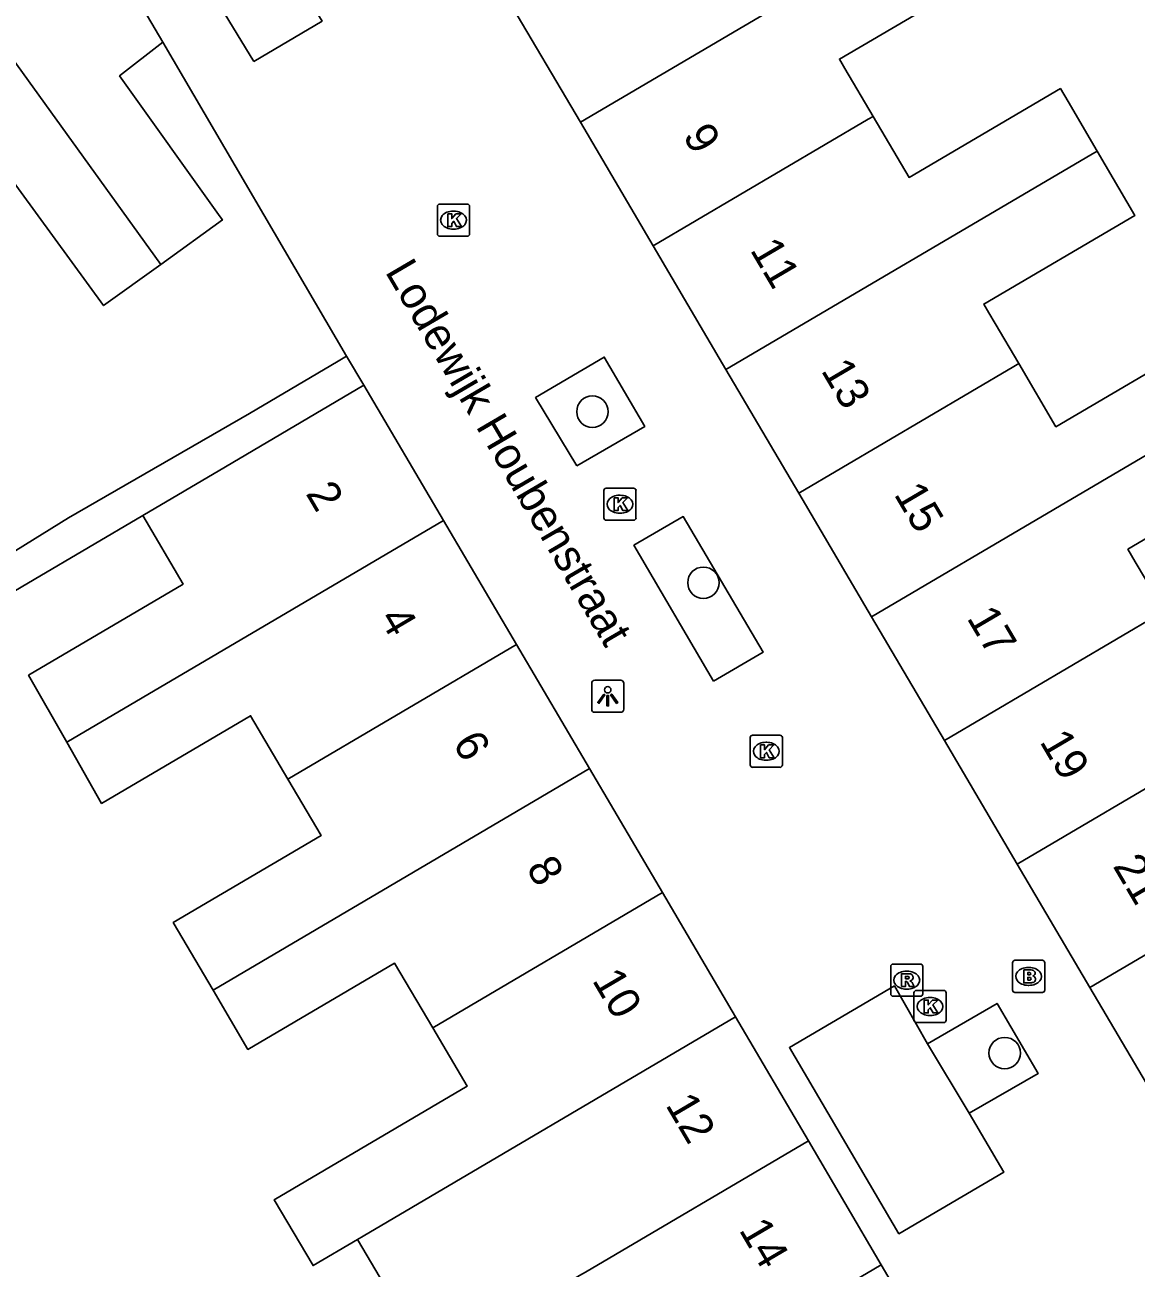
# Model space of a CAD drawing. Extents: x 161771 to 163125, y 382479 to 383177.
# Drawn here: x 162162.68 to 162197.24, y 382858.3 to 382896.99 of the extents above; entities that cross this region are included whole.
import ezdxf

# ---------------------------------------------------------------- set-up
doc = ezdxf.new("R2010")
doc.units = 0
for name, color, linetype in [('IMGEO_Boom', 7, 'Continuous'), ('IMGEO_Brandkraan', 7, 'Continuous'), ('IMGEO_Kolk', 7, 'Continuous'), ('IMGEO_Lichtpunt', 7, 'Continuous'), ('IMGEO_Muur', 7, 'Continuous'), ('IMGEO_Openbare_ruimte_label', 7, 'Continuous'), ('IMGEO_Pand', 7, 'Continuous'), ('IMGEO_Pand_nummerreeks', 7, 'Continuous'), ('IMGEO_Rioolput', 7, 'Continuous'), ('IMGEO_Voetpad_open', 7, 'Continuous'), ('IMGEO_Woonerf_open', 7, 'Continuous')]:
    doc.layers.add(name, color=color, linetype=linetype)

msp = doc.modelspace()

# ---------------------------------------------------------------- linework, layer by layer
at = {"layer": 'IMGEO_Boom'}
for centre in [(162180.33, 382884.955), (162183.782, 382879.631), (162193.154, 382864.993)]:
    msp.add_circle(centre, 0.489, dxfattribs=at)
at = {"layer": 'IMGEO_Brandkraan'}
for p, q in [((162193.398, 382866.954), (162193.398, 382867.806)), ((162193.473, 382867.88), (162194.325, 382867.88)), ((162194.399, 382867.806), (162194.399, 382866.954)), ((162193.886, 382867.66), (162193.911, 382867.66)), ((162193.909, 382867.1), (162193.884, 382867.1)), ((162194.325, 382866.88), (162193.473, 382866.88))]:
    msp.add_line(p, q, dxfattribs=at)
for points in [[(162193.398, 382866.954), (162193.398, 382867.806)], [(162193.473, 382867.88), (162194.325, 382867.88)], [(162194.399, 382867.806), (162194.399, 382866.954)], [(162193.746, 382867.58), (162193.746, 382867.18), (162193.959, 382867.18)], [(162193.977, 382867.58), (162193.746, 382867.58)], [(162193.925, 382867.499), (162193.871, 382867.499), (162193.871, 382867.423)], [(162193.871, 382867.423), (162193.924, 382867.423)], [(162193.933, 382867.347), (162193.871, 382867.347), (162193.871, 382867.266)], [(162193.871, 382867.266), (162193.933, 382867.266)], [(162194.325, 382866.88), (162193.473, 382866.88)]]:
    msp.add_lwpolyline(points, dxfattribs=at)
for centre, radius, start, end in [((162193.475, 382867.804), 0.0765, 91.552, 178.448), ((162193.475, 382867.804), 0.0765, 91.552, 178.448), ((162194.323, 382867.804), 0.0765, 1.552, 88.448), ((162194.323, 382867.804), 0.0765, 1.552, 88.448), ((162193.926, 382867.461), 0.0379, 267.8285, 90.9355), ((162193.934, 382867.306), 0.0404, 269.8759, 90.5077), ((162193.981, 382867.435), 0.145, 59.4692, 91.5367), ((162194.006, 382867.482), 0.0922, 285.5137, 58.1501), ((162194.011, 382867.29), 0.105, 301.3115, 78.989), ((162193.475, 382866.956), 0.0765, 181.552, 268.448), ((162193.475, 382866.956), 0.0765, 181.552, 268.448), ((162193.965, 382867.431), 0.251, 268.6676, 293.5347), ((162194.323, 382866.956), 0.0765, 271.552, 358.448), ((162194.323, 382866.956), 0.0765, 271.552, 358.448)]:
    msp.add_arc(centre, radius, start, end, dxfattribs=at)
for centre, major_axis, ratio, start_param, end_param in [((162193.885, 382867.38), (-0.387, 0.002), 0.722429, 4.712389, 7.853982), ((162193.91, 382867.38), (-0.39, 0.002), 0.717154, 1.570796, 4.712389)]:
    msp.add_ellipse(centre, major_axis=major_axis, ratio=ratio, start_param=start_param, end_param=end_param, dxfattribs=at)
at = {"layer": 'IMGEO_Kolk'}
for p, q in [((162175.508, 382890.49), (162175.508, 382891.342)), ((162175.583, 382891.416), (162176.435, 382891.416)), ((162176.509, 382891.342), (162176.509, 382890.49)), ((162175.996, 382891.196), (162176.021, 382891.196)), ((162176.019, 382890.636), (162175.994, 382890.636)), ((162176.435, 382890.416), (162175.583, 382890.416)), ((162180.684, 382881.648), (162180.684, 382882.5)), ((162180.759, 382882.574), (162181.611, 382882.574)), ((162181.685, 382882.5), (162181.685, 382881.648)), ((162181.172, 382882.354), (162181.197, 382882.354)), ((162181.195, 382881.794), (162181.17, 382881.794)), ((162181.611, 382881.574), (162180.759, 382881.574)), ((162185.237, 382873.96), (162185.237, 382874.812)), ((162185.312, 382874.886), (162186.164, 382874.886)), ((162186.238, 382874.812), (162186.238, 382873.96)), ((162185.725, 382874.666), (162185.75, 382874.666)), ((162185.748, 382874.106), (162185.723, 382874.106)), ((162186.164, 382873.886), (162185.312, 382873.886)), ((162190.331, 382866.015), (162190.331, 382866.867)), ((162190.406, 382866.941), (162191.258, 382866.941)), ((162190.819, 382866.721), (162190.844, 382866.721)), ((162191.332, 382866.867), (162191.332, 382866.015)), ((162191.258, 382865.941), (162190.406, 382865.941)), ((162190.842, 382866.161), (162190.817, 382866.161))]:
    msp.add_line(p, q, dxfattribs=at)
for points in [[(162175.508, 382890.49), (162175.508, 382891.342)], [(162175.583, 382891.416), (162176.435, 382891.416)], [(162176.509, 382891.342), (162176.509, 382890.49)], [(162175.829, 382891.116), (162175.952, 382891.116), (162175.952, 382890.965), (162176.082, 382891.116), (162176.246, 382891.116), (162176.1, 382890.965), (162176.253, 382890.716), (162176.101, 382890.716), (162176.016, 382890.88), (162175.952, 382890.813), (162175.952, 382890.716), (162175.829, 382890.716), (162175.829, 382891.116)], [(162176.435, 382890.416), (162175.583, 382890.416)], [(162180.684, 382881.648), (162180.684, 382882.5)], [(162180.759, 382882.574), (162181.611, 382882.574)], [(162181.685, 382882.5), (162181.685, 382881.648)], [(162181.005, 382882.274), (162181.128, 382882.274), (162181.128, 382882.123), (162181.258, 382882.274), (162181.422, 382882.274), (162181.276, 382882.123), (162181.429, 382881.874), (162181.277, 382881.874), (162181.192, 382882.038), (162181.128, 382881.971), (162181.128, 382881.874), (162181.005, 382881.874), (162181.005, 382882.274)], [(162181.611, 382881.574), (162180.759, 382881.574)], [(162185.237, 382873.96), (162185.237, 382874.812)], [(162185.312, 382874.886), (162186.164, 382874.886)], [(162186.238, 382874.812), (162186.238, 382873.96)], [(162185.558, 382874.586), (162185.681, 382874.586), (162185.681, 382874.435), (162185.811, 382874.586), (162185.975, 382874.586), (162185.829, 382874.435), (162185.982, 382874.186), (162185.83, 382874.186), (162185.745, 382874.35), (162185.681, 382874.283), (162185.681, 382874.186), (162185.558, 382874.186), (162185.558, 382874.586)], [(162186.164, 382873.886), (162185.312, 382873.886)], [(162190.331, 382866.015), (162190.331, 382866.867)], [(162190.406, 382866.941), (162191.258, 382866.941)], [(162190.652, 382866.641), (162190.775, 382866.641), (162190.775, 382866.49), (162190.905, 382866.641), (162191.069, 382866.641), (162190.923, 382866.49), (162191.076, 382866.241), (162190.924, 382866.241), (162190.839, 382866.405), (162190.775, 382866.338), (162190.775, 382866.241), (162190.652, 382866.241), (162190.652, 382866.641)], [(162191.332, 382866.867), (162191.332, 382866.015)], [(162191.258, 382865.941), (162190.406, 382865.941)]]:
    msp.add_lwpolyline(points, dxfattribs=at)
for centre, start, end in [((162175.585, 382891.34), 91.552, 178.448), ((162175.585, 382891.34), 91.552, 178.448), ((162176.433, 382891.34), 1.552, 88.448), ((162176.433, 382891.34), 1.552, 88.448), ((162175.585, 382890.492), 181.552, 268.448), ((162175.585, 382890.492), 181.552, 268.448), ((162176.433, 382890.492), 271.552, 358.448), ((162176.433, 382890.492), 271.552, 358.448), ((162180.761, 382882.498), 91.552, 178.448), ((162180.761, 382882.498), 91.552, 178.448), ((162181.609, 382882.498), 1.552, 88.448), ((162181.609, 382882.498), 1.552, 88.448), ((162180.761, 382881.65), 181.552, 268.448), ((162180.761, 382881.65), 181.552, 268.448), ((162181.609, 382881.65), 271.552, 358.448), ((162181.609, 382881.65), 271.552, 358.448), ((162185.314, 382874.81), 91.552, 178.448), ((162185.314, 382874.81), 91.552, 178.448), ((162186.162, 382874.81), 1.552, 88.448), ((162186.162, 382874.81), 1.552, 88.448), ((162185.314, 382873.962), 181.552, 268.448), ((162185.314, 382873.962), 181.552, 268.448), ((162186.162, 382873.962), 271.552, 358.448), ((162186.162, 382873.962), 271.552, 358.448), ((162190.408, 382866.865), 91.552, 178.448), ((162190.408, 382866.865), 91.552, 178.448), ((162191.256, 382866.865), 1.552, 88.448), ((162191.256, 382866.865), 1.552, 88.448), ((162190.408, 382866.017), 181.552, 268.448), ((162190.408, 382866.017), 181.552, 268.448), ((162191.256, 382866.017), 271.552, 358.448), ((162191.256, 382866.017), 271.552, 358.448)]:
    msp.add_arc(centre, 0.0765, start, end, dxfattribs=at)
for centre, major_axis, ratio, start_param, end_param in [((162175.995, 382890.916), (-0.387, 0.002), 0.722429, 4.712389, 7.853982), ((162176.02, 382890.916), (-0.39, 0.002), 0.717154, 1.570796, 4.712389), ((162181.171, 382882.074), (-0.387, 0.002), 0.722429, 4.712389, 7.853982), ((162181.196, 382882.074), (-0.39, 0.002), 0.717154, 1.570796, 4.712389), ((162185.724, 382874.386), (-0.387, 0.002), 0.722429, 4.712389, 7.853982), ((162185.749, 382874.386), (-0.39, 0.002), 0.717154, 1.570796, 4.712389), ((162190.818, 382866.441), (-0.387, 0.002), 0.722429, 4.712389, 7.853982), ((162190.843, 382866.441), (-0.39, 0.002), 0.717154, 1.570796, 4.712389)]:
    msp.add_ellipse(centre, major_axis=major_axis, ratio=ratio, start_param=start_param, end_param=end_param, dxfattribs=at)
at = {"layer": 'IMGEO_Lichtpunt'}
for p, q in [((162180.307, 382876.502), (162180.307, 382875.695)), ((162180.307, 382876.502), (162180.307, 382875.695)), ((162181.209, 382876.597), (162180.401, 382876.597)), ((162181.209, 382876.597), (162180.401, 382876.597)), ((162181.303, 382875.695), (162181.303, 382876.502)), ((162181.303, 382875.695), (162181.303, 382876.502)), ((162180.401, 382875.601), (162181.209, 382875.601)), ((162180.401, 382875.601), (162181.209, 382875.601))]:
    msp.add_line(p, q, dxfattribs=at)
for points in [[(162180.681, 382876.166), (162180.72, 382876.138), (162180.532, 382875.876), (162180.494, 382875.903), (162180.681, 382876.166)], [(162180.783, 382876.118), (162180.83, 382876.118), (162180.83, 382875.796), (162180.783, 382875.796), (162180.783, 382876.118)], [(162180.893, 382876.138), (162180.931, 382876.165), (162181.118, 382875.903), (162181.079, 382875.875), (162180.893, 382876.138)]]:
    msp.add_lwpolyline(points, dxfattribs=at)
msp.add_circle((162180.806, 382876.3), 0.0994, dxfattribs=at)
for centre, start, end in [((162180.401, 382876.502), 90, 180), ((162180.401, 382876.502), 90, 180), ((162181.209, 382876.502), 0, 90), ((162181.209, 382876.502), 0, 90), ((162180.401, 382875.695), 180, 270), ((162180.401, 382875.695), 180, 270), ((162181.209, 382875.695), 270, 0), ((162181.209, 382875.695), 270, 360)]:
    msp.add_arc(centre, 0.0946, start, end, dxfattribs=at)
at = {"layer": 'IMGEO_Muur'}
msp.add_lwpolyline([(162166.964, 382896.454), (162172.68, 382886.686)], dxfattribs=at)
at = {"layer": 'IMGEO_Pand'}
for points in [[(162162.894, 382903.388), (162165.055, 382899.707), (162166.964, 382896.454)], [(162179.954, 382893.961), (162191.303, 382900.642), (162191.51, 382900.764)], [(162191.51, 382900.764), (162192.724, 382898.7), (162188.013, 382895.931), (162188.184, 382895.64), (162189.064, 382894.144)], [(162166.903, 382889.54), (162158.981, 382900.527)], [(162179.954, 382893.961), (162177.689, 382897.809)], [(162166.964, 382896.454), (162165.619, 382895.402), (162168.751, 382891.017), (162168.819, 382890.922), (162166.903, 382889.54)], [(162189.064, 382894.144), (162190.182, 382892.243), (162194.888, 382895.009), (162195.123, 382894.609), (162196.03, 382893.063)], [(162189.064, 382894.144), (162188.911, 382894.054), (162182.218, 382890.114)], [(162182.218, 382890.114), (162179.954, 382893.961)], [(162184.483, 382886.267), (162195.834, 382892.948), (162196.03, 382893.063)], [(162196.03, 382893.063), (162197.204, 382891.062), (162192.504, 382888.304), (162192.662, 382888.035), (162192.86, 382887.698), (162193.594, 382886.449)], [(162166.903, 382889.54), (162165.124, 382888.257), (162162.032, 382892.502), (162160.22, 382891.181)], [(162184.483, 382886.267), (162182.218, 382890.114)], [(162193.594, 382886.449), (162194.749, 382884.484), (162199.446, 382887.242), (162199.642, 382886.907), (162200.548, 382885.363)], [(162193.594, 382886.449), (162193.44, 382886.358), (162186.748, 382882.419)], [(162186.748, 382882.419), (162184.483, 382886.267)], [(162166.34, 382881.724), (162168.913, 382883.24), (162173.22, 382885.778)], [(162173.22, 382885.778), (162175.693, 382881.572)], [(162200.548, 382885.363), (162200.355, 382885.249), (162189.012, 382878.571)], [(162200.548, 382885.363), (162201.68, 382883.433), (162196.987, 382880.674), (162197.216, 382880.285), (162197.533, 382879.745), (162198.117, 382878.751)], [(162189.012, 382878.571), (162186.748, 382882.419)], [(162163.981, 382874.665), (162162.793, 382876.754), (162167.599, 382879.589), (162166.34, 382881.724)], [(162175.693, 382881.572), (162163.981, 382874.665)], [(162175.693, 382881.572), (162177.964, 382877.71)], [(162191.277, 382874.724), (162189.012, 382878.571)], [(162191.277, 382874.724), (162197.966, 382878.662), (162198.117, 382878.751)], [(162177.964, 382877.71), (162170.859, 382873.52)], [(162177.964, 382877.71), (162180.234, 382873.849)], [(162193.542, 382870.876), (162204.889, 382877.556), (162205.047, 382877.649)], [(162170.859, 382873.52), (162169.695, 382875.493), (162165.063, 382872.761), (162163.981, 382874.665)], [(162193.542, 382870.876), (162191.277, 382874.724)], [(162168.531, 382866.947), (162180.234, 382873.849)], [(162180.234, 382873.849), (162182.505, 382869.987)], [(162168.531, 382866.947), (162167.289, 382869.053), (162171.892, 382871.767), (162170.859, 382873.52)], [(162195.806, 382867.029), (162193.542, 382870.876)], [(162202.593, 382871.024), (162202.494, 382870.966), (162195.806, 382867.029)], [(162175.361, 382865.774), (162182.505, 382869.987)], [(162182.505, 382869.987), (162184.775, 382866.125)], [(162175.361, 382865.774), (162174.17, 382867.795), (162169.614, 382865.109), (162168.531, 382866.947)], [(162198.07, 382863.181), (162195.806, 382867.029)], [(162173.024, 382859.195), (162173.199, 382859.298), (162184.775, 382866.125)], [(162184.775, 382866.125), (162187.046, 382862.263)], [(162173.024, 382859.195), (162171.642, 382858.38), (162170.435, 382860.428), (162171.998, 382861.349), (162176.43, 382863.962), (162175.361, 382865.774)], [(162187.046, 382862.263), (162180.112, 382858.174), (162179.93, 382858.067)], [(162187.046, 382862.263), (162189.316, 382858.402)], [(162179.93, 382858.067), (162175.676, 382855.559), (162174.479, 382857.589), (162174.102, 382857.366), (162173.459, 382858.456), (162173.024, 382859.195)], [(162189.316, 382858.402), (162177.694, 382851.547)], [(162189.316, 382858.402), (162191.587, 382854.54)]]:
    msp.add_lwpolyline(points, dxfattribs=at)
at = {"layer": 'IMGEO_Rioolput'}
for p, q in [((162189.682, 382867.762), (162190.534, 382867.762)), ((162189.607, 382866.836), (162189.607, 382867.688)), ((162190.095, 382867.542), (162190.12, 382867.542)), ((162190.608, 382867.688), (162190.608, 382866.836)), ((162190.118, 382866.982), (162190.093, 382866.982)), ((162190.534, 382866.762), (162189.682, 382866.762))]:
    msp.add_line(p, q, dxfattribs=at)
for points in [[(162189.682, 382867.762), (162190.534, 382867.762)], [(162189.607, 382866.836), (162189.607, 382867.688)], [(162190.196, 382867.46), (162189.944, 382867.462), (162189.944, 382867.062)], [(162190.122, 382867.381), (162190.068, 382867.381), (162190.068, 382867.3)], [(162190.608, 382867.688), (162190.608, 382866.836)], [(162189.944, 382867.062), (162190.068, 382867.062), (162190.068, 382867.224), (162190.079, 382867.224)], [(162190.068, 382867.3), (162190.12, 382867.3)], [(162190.126, 382867.195), (162190.197, 382867.062), (162190.337, 382867.062), (162190.272, 382867.188)], [(162190.534, 382866.762), (162189.682, 382866.762)]]:
    msp.add_lwpolyline(points, dxfattribs=at)
for centre, radius, start, end in [((162189.684, 382867.686), 0.0765, 91.552, 178.448), ((162189.684, 382867.686), 0.0765, 91.552, 178.448), ((162190.532, 382867.686), 0.0765, 1.552, 88.448), ((162190.532, 382867.686), 0.0765, 1.552, 88.448), ((162190.128, 382867.285), 0.0964, 77.0061, 93.1865), ((162190.142, 382867.342), 0.0378, 276.6634, 79.6772), ((162190.195, 382867.35), 0.109, 350.3612, 89.416), ((162190.078, 382867.171), 0.0533, 26.0293, 88.6989), ((162190.104, 382867.489), 0.19, 274.7715, 282.9687), ((162190.193, 382867.35), 0.112, 277.5842, 350.9817), ((162190.177, 382867.135), 0.108, 29.5134, 73.7905), ((162189.684, 382866.838), 0.0765, 181.552, 268.448), ((162189.684, 382866.838), 0.0765, 181.552, 268.448), ((162190.532, 382866.838), 0.0765, 271.552, 358.448), ((162190.532, 382866.838), 0.0765, 271.552, 358.448)]:
    msp.add_arc(centre, radius, start, end, dxfattribs=at)
for centre, major_axis, ratio, start_param, end_param in [((162190.094, 382867.262), (-0.387, 0.002), 0.722429, 4.712389, 7.853982), ((162190.119, 382867.262), (-0.39, 0.002), 0.717154, 1.570796, 4.712389)]:
    msp.add_ellipse(centre, major_axis=major_axis, ratio=ratio, start_param=start_param, end_param=end_param, dxfattribs=at)
at = {"layer": 'IMGEO_Voetpad_open'}
for points in [[(162162.398, 382880.63), (162164.033, 382881.653), (162169.663, 382884.898), (162172.416, 382886.522), (162172.685, 382886.678)], [(162172.685, 382886.678), (162173.22, 382885.778)], [(162166.34, 382881.724), (162162.96, 382879.732), (162160.584, 382878.333), (162153.721, 382873.868)]]:
    msp.add_lwpolyline(points, dxfattribs=at)
at = {"layer": 'IMGEO_Woonerf_open'}
for points in [[(162169.802, 382895.854), (162168.503, 382897.992), (162170.621, 382899.258), (162171.919, 382897.112), (162169.802, 382895.854)], [(162172.685, 382886.678), (162172.68, 382886.686), (162166.964, 382896.454)], [(162179.844, 382883.271), (162178.564, 382885.391), (162180.698, 382886.655), (162181.959, 382884.494), (162179.844, 382883.271)], [(162184.093, 382876.564), (162181.619, 382880.798), (162183.154, 382881.69), (162185.643, 382877.471), (162184.093, 382876.564)], [(162192.045, 382863.127), (162193.13, 382861.291), (162189.863, 382859.37), (162186.457, 382865.163), (162189.724, 382867.084), (162190.755, 382865.282)], [(162190.755, 382865.282), (162192.918, 382866.54), (162194.197, 382864.358), (162192.045, 382863.127)], [(162192.045, 382863.127), (162190.755, 382865.282)]]:
    msp.add_lwpolyline(points, dxfattribs=at)

# ---------------------------------------------------------------- texts
at = {"layer": 'IMGEO_Openbare_ruimte_label'}
msp.add_text('Lodewijk Houbenstraat', height=1, rotation=300.3842, dxfattribs=at).set_placement((162173.864, 382889.313))
at = {"layer": 'IMGEO_Pand_nummerreeks'}
for s, rotation, p in [('9', 300.4811, (162183.125, 382893.542)), ('11', 300.4811, (162185.216, 382889.991)), ('13', 300.4811, (162187.424, 382886.238)), ('2', 300.4544, (162171.395, 382882.411)), ('15', 300.4811, (162189.691, 382882.387)), ('4', 300.4544, (162173.68, 382878.523)), ('17', 300.4811, (162191.957, 382878.536)), ('6', 300.4544, (162175.965, 382874.637)), ('19', 300.4811, (162194.224, 382874.686)), ('8', 300.4544, (162178.252, 382870.748)), ('21', 300.4803, (162196.501, 382870.815)), ('10', 300.4525, (162180.304, 382867.259)), ('12', 300.4525, (162182.586, 382863.379)), ('14', 300.4544, (162184.871, 382859.49))]:
    msp.add_text(s, height=1, rotation=rotation, dxfattribs=at).set_placement(p)

doc.saveas('drawing.dxf')
